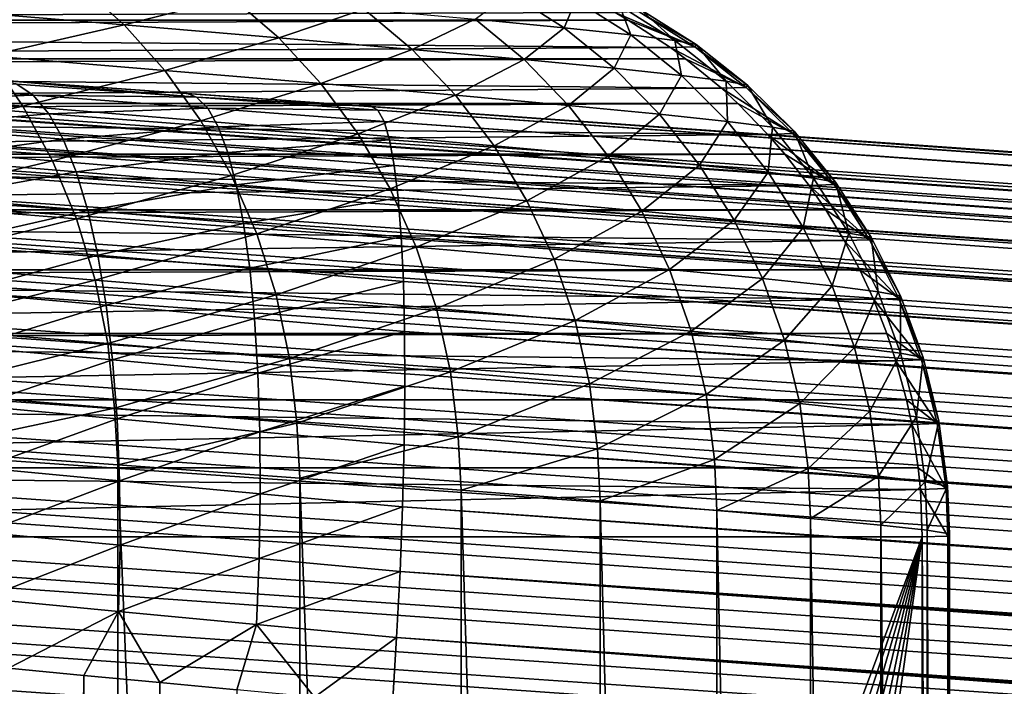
# Model space of a CAD drawing. Header units: metres. Extents: x -46 to 104, y -30 to 30.
# Tile 454 of 656: x 26.223 to 27.044, y 8.28 to 8.836. Entities that reach past the tile are written whole.
import ezdxf

# ---------------------------------------------------------------- set-up
doc = ezdxf.new("R2010")
doc.units = ezdxf.units.M
doc.layers.add('solid_26_000_502_XXX', color=7, linetype='CONTINUOUS')

msp = doc.modelspace()

# ---------------------------------------------------------------- linework, layer by layer
at = {"layer": 'solid_26_000_502_XXX'}
for points in [[(20.621962, 9.145024, 314.983459), (53.972324, 6.803407, 318.43457), (20.627794, 9.147927, 314.929901)], [(26.209709, 8.785028, 311.470215), (20.627794, 9.147927, 314.929901), (53.972324, 6.803407, 318.43457)], [(53.966255, 6.800271, 318.490204), (20.621962, 9.145024, 314.983459), (20.615704, 9.136184, 315.037079)], [(53.966255, 6.800271, 318.490204), (53.972324, 6.803407, 318.43457), (20.621962, 9.145024, 314.983459)], [(53.959827, 6.790901, 318.545135), (20.615704, 9.136184, 315.037079), (20.609173, 9.121511, 315.089386)], [(53.959827, 6.790901, 318.545135), (53.966255, 6.800271, 318.490204), (20.615704, 9.136184, 315.037079)], [(53.953117, 6.775416, 318.598602), (20.608585, 9.119937, 315.093933), (20.602451, 9.101183, 315.13974)], [(53.959827, 6.790901, 318.545135), (20.609173, 9.121511, 315.089386), (20.608585, 9.119937, 315.093933)], [(53.953117, 6.775416, 318.598602), (53.959827, 6.790901, 318.545135), (20.608585, 9.119937, 315.093933)], [(53.946213, 6.754011, 318.649963), (20.601683, 9.098532, 315.145294), (20.595619, 9.075441, 315.187531)], [(53.953117, 6.775416, 318.598602), (20.602451, 9.101183, 315.13974), (20.601683, 9.098532, 315.145294)], [(53.946213, 6.754011, 318.649963), (53.953117, 6.775416, 318.598602), (20.601683, 9.098532, 315.145294)], [(53.946213, 6.754011, 318.649963), (20.595619, 9.075441, 315.187531), (20.594671, 9.071476, 315.193909)], [(53.939201, 6.726954, 318.698578), (20.594671, 9.071476, 315.193909), (20.588755, 9.044594, 315.232208)], [(53.939201, 6.726954, 318.698578), (53.946213, 6.754011, 318.649963), (20.594671, 9.071476, 315.193909)], [(53.939201, 6.726954, 318.698578), (20.588755, 9.044594, 315.232208), (20.587639, 9.039108, 315.239166)], [(53.932171, 6.694587, 318.743805), (20.587639, 9.039108, 315.239166), (20.581944, 9.009012, 315.273224)], [(53.932171, 6.694587, 318.743805), (53.939201, 6.726954, 318.698578), (20.587639, 9.039108, 315.239166)], [(53.932171, 6.694587, 318.743805), (20.581944, 9.009012, 315.273224), (20.580677, 9.001837, 315.280457)], [(53.925209, 6.657315, 318.785126), (20.580677, 9.001837, 315.280457), (20.575266, 8.96912, 315.310059)], [(53.925209, 6.657315, 318.785126), (53.932171, 6.694587, 318.743805), (20.580677, 9.001837, 315.280457)], [(53.925209, 6.657315, 318.785126), (20.575266, 8.96912, 315.310059), (20.573872, 8.960131, 315.317322)], [(53.918404, 6.615608, 318.82196), (20.573872, 8.960131, 315.317322), (20.568802, 8.925397, 315.342316)], [(53.918404, 6.615608, 318.82196), (53.925209, 6.657315, 318.785126), (20.573872, 8.960131, 315.317322)], [(53.918404, 6.615608, 318.82196), (20.568802, 8.925397, 315.342316), (20.567308, 8.914513, 315.349243)], [(53.911839, 6.569991, 318.853912), (20.567308, 8.914513, 315.349243), (20.56263, 8.878366, 315.369598)], [(53.911839, 6.569991, 318.853912), (53.918404, 6.615608, 318.82196), (20.567308, 8.914513, 315.349243)], [(53.911839, 6.569991, 318.853912), (20.56263, 8.878366, 315.369598), (20.561068, 8.865559, 315.375854)], [(53.905602, 6.521037, 318.880524), (20.561068, 8.865559, 315.375854), (20.55682, 8.828589, 315.391541)], [(53.905602, 6.521037, 318.880524), (53.911839, 6.569991, 318.853912), (20.561068, 8.865559, 315.375854)], [(26.272413, 8.864974, 289.970367), (26.309822, 8.831534, 289.948547), (26.164125, 8.84348, 289.700378)], [(26.272413, 8.864974, 289.970367), (26.399858, 8.854249, 290.225067), (26.309822, 8.831534, 289.948547)], [(26.719185, 8.8417, 292.443451), (24.916416, 8.855099, 309.347626), (24.953203, 8.835382, 309.351471)], [(26.399858, 8.854249, 290.225067), (26.438618, 8.820696, 290.205933), (26.309822, 8.831534, 289.948547)], [(26.399858, 8.854249, 290.225067), (26.510008, 8.844669, 290.487762), (26.438618, 8.820696, 290.205933)], [(26.631485, 8.858027, 291.043549), (26.676554, 8.829106, 291.032318), (26.602392, 8.836274, 290.757263)], [(26.631485, 8.858027, 291.043549), (26.686457, 8.852184, 291.319855), (26.676554, 8.829106, 291.032318)], [(26.686457, 8.852184, 291.319855), (26.732157, 8.823196, 291.311768), (26.676554, 8.829106, 291.032318)], [(26.686457, 8.852184, 291.319855), (26.722855, 8.84761, 291.599243), (26.732157, 8.823196, 291.311768)], [(26.510008, 8.844669, 290.487762), (26.549934, 8.811014, 290.471436), (26.438618, 8.820696, 290.205933)], [(26.510008, 8.844669, 290.487762), (26.602392, 8.836274, 290.757263), (26.549934, 8.811014, 290.471436)], [(26.722855, 8.84761, 291.599243), (26.768972, 8.818571, 291.594391), (26.732157, 8.823196, 291.311768)], [(26.722855, 8.84761, 291.599243), (26.740461, 8.84433, 291.880554), (26.768972, 8.818571, 291.594391)], [(26.740461, 8.84433, 291.880554), (26.739216, 8.842357, 292.162445), (26.786781, 8.815252, 291.878937)], [(26.740461, 8.84433, 291.880554), (26.786781, 8.815252, 291.878937), (26.768972, 8.818571, 291.594391)], [(26.730179, 8.835386, 292.444611), (26.719185, 8.8417, 292.443451), (24.953203, 8.835382, 309.351471)], [(26.164125, 8.84348, 289.700378), (26.309822, 8.831534, 289.948547), (26.196602, 8.80563, 289.677887)], [(26.602392, 8.836274, 290.757263), (26.643299, 8.80253, 290.743774), (26.549934, 8.811014, 290.471436)], [(26.602392, 8.836274, 290.757263), (26.676554, 8.829106, 291.032318), (26.643299, 8.80253, 290.743774)], [(26.739216, 8.842357, 292.162445), (26.719185, 8.8417, 292.443451), (26.785521, 8.813256, 292.164062)], [(26.785521, 8.813256, 292.164062), (26.719185, 8.8417, 292.443451), (26.730179, 8.835386, 292.444611)], [(26.739216, 8.842357, 292.162445), (26.785521, 8.813256, 292.164062), (26.786781, 8.815252, 291.878937)], [(53.905602, 6.521037, 318.880524), (20.55682, 8.828589, 315.391541), (20.555231, 8.813882, 315.39682)], [(26.730179, 8.835386, 292.444611), (24.953203, 8.835382, 309.351471), (24.965296, 8.827994, 309.352753)], [(26.765261, 8.812593, 292.448303), (26.730179, 8.835386, 292.444611), (24.965296, 8.827994, 309.352753)], [(26.765261, 8.812593, 292.448303), (24.965296, 8.827994, 309.352753), (25.000904, 8.803308, 309.356506)], [(26.309822, 8.831534, 289.948547), (26.343704, 8.793569, 289.928436), (26.196602, 8.80563, 289.677887)], [(26.309822, 8.831534, 289.948547), (26.438618, 8.820696, 290.205933), (26.343704, 8.793569, 289.928436)], [(26.676554, 8.829106, 291.032318), (26.718248, 8.795286, 291.021759), (26.643299, 8.80253, 290.743774)], [(26.676554, 8.829106, 291.032318), (26.732157, 8.823196, 291.311768), (26.718248, 8.795286, 291.021759)], [(26.785521, 8.813256, 292.164062), (26.730179, 8.835386, 292.444611), (26.765261, 8.812593, 292.448303)], [(26.438618, 8.820696, 290.205933), (26.473742, 8.782625, 290.188324), (26.343704, 8.793569, 289.928436)], [(26.438618, 8.820696, 290.205933), (26.549934, 8.811014, 290.471436), (26.473742, 8.782625, 290.188324)], [(26.732157, 8.823196, 291.311768), (26.774443, 8.789313, 291.304199), (26.718248, 8.795286, 291.021759)], [(26.732157, 8.823196, 291.311768), (26.768972, 8.818571, 291.594391), (26.774443, 8.789313, 291.304199)], [(53.899765, 6.46936, 318.901489), (20.555231, 8.813882, 315.39682), (20.551447, 8.776664, 315.407928)], [(53.899765, 6.46936, 318.901489), (53.905602, 6.521037, 318.880524), (20.555231, 8.813882, 315.39682)], [(26.77788, 8.803314, 292.449615), (26.765261, 8.812593, 292.448303), (25.000904, 8.803308, 309.356506)], [(26.549934, 8.811014, 290.471436), (26.586132, 8.77285, 290.45636), (26.473742, 8.782625, 290.188324)], [(26.549934, 8.811014, 290.471436), (26.643299, 8.80253, 290.743774), (26.586132, 8.77285, 290.45636)], [(26.785521, 8.813256, 292.164062), (26.765261, 8.812593, 292.448303), (26.828373, 8.779267, 292.165497)], [(26.828373, 8.779267, 292.165497), (26.765261, 8.812593, 292.448303), (26.77788, 8.803314, 292.449615)], [(26.768972, 8.818571, 291.594391), (26.811647, 8.784638, 291.589813), (26.774443, 8.789313, 291.304199)], [(26.768972, 8.818571, 291.594391), (26.786781, 8.815252, 291.878937), (26.811647, 8.784638, 291.589813)], [(26.786781, 8.815252, 291.878937), (26.785521, 8.813256, 292.164062), (26.829647, 8.781285, 291.87735)], [(26.785521, 8.813256, 292.164062), (26.828373, 8.779267, 292.165497), (26.829647, 8.781285, 291.87735)], [(26.786781, 8.815252, 291.878937), (26.829647, 8.781285, 291.87735), (26.811647, 8.784638, 291.589813)], [(26.77788, 8.803314, 292.449615), (25.000904, 8.803308, 309.356506), (25.010847, 8.795552, 309.357544)], [(26.807899, 8.778598, 292.452789), (26.77788, 8.803314, 292.449615), (25.010847, 8.795552, 309.357544)], [(26.196602, 8.80563, 289.677887), (26.225288, 8.763697, 289.657562), (26.060423, 8.776933, 289.415375)], [(26.196602, 8.80563, 289.677887), (26.343704, 8.793569, 289.928436), (26.225288, 8.763697, 289.657562)], [(26.828373, 8.779267, 292.165497), (26.77788, 8.803314, 292.449615), (26.807899, 8.778598, 292.452789)], [(26.807899, 8.778598, 292.452789), (25.010847, 8.795552, 309.357544), (25.044613, 8.765924, 309.361084)], [(26.643299, 8.80253, 290.743774), (26.680397, 8.764285, 290.731354), (26.586132, 8.77285, 290.45636)], [(26.643299, 8.80253, 290.743774), (26.718248, 8.795286, 291.021759), (26.680397, 8.764285, 290.731354)], [(26.718248, 8.795286, 291.021759), (26.756071, 8.75697, 291.012024), (26.680397, 8.764285, 290.731354)], [(26.718248, 8.795286, 291.021759), (26.774443, 8.789313, 291.304199), (26.756071, 8.75697, 291.012024)], [(26.343704, 8.793569, 289.928436), (26.373653, 8.751532, 289.910278), (26.225288, 8.763697, 289.657562)], [(26.343704, 8.793569, 289.928436), (26.473742, 8.782625, 290.188324), (26.373653, 8.751532, 289.910278)], [(26.774443, 8.789313, 291.304199), (26.812805, 8.750941, 291.29718), (26.756071, 8.75697, 291.012024)], [(26.774443, 8.789313, 291.304199), (26.811647, 8.784638, 291.589813), (26.812805, 8.750941, 291.29718)], [(26.821589, 8.765931, 292.454224), (26.807899, 8.778598, 292.452789), (25.044613, 8.765924, 309.361084)], [(26.09111, 8.783645, 311.326233), (26.233912, 8.772848, 311.367798), (26.108118, 8.768208, 311.275024)], [(26.220215, 8.782153, 311.421448), (26.233912, 8.772848, 311.367798), (26.09111, 8.783645, 311.326233)], [(26.362223, 8.774171, 311.504517), (26.209709, 8.785028, 311.470215), (53.972324, 6.803407, 318.43457)], [(26.36993, 8.77122, 311.452484), (26.209709, 8.785028, 311.470215), (26.362223, 8.774171, 311.504517)], [(26.220215, 8.782153, 311.421448), (26.209709, 8.785028, 311.470215), (26.36993, 8.77122, 311.452484)], [(26.220215, 8.782153, 311.421448), (26.36993, 8.77122, 311.452484), (26.233912, 8.772848, 311.367798)], [(26.473742, 8.782625, 290.188324), (26.504808, 8.740495, 290.172394), (26.373653, 8.751532, 289.910278)], [(26.473742, 8.782625, 290.188324), (26.586132, 8.77285, 290.45636), (26.504808, 8.740495, 290.172394)], [(26.828373, 8.779267, 292.165497), (26.807899, 8.778598, 292.452789), (26.867258, 8.740798, 292.166809)], [(26.867258, 8.740798, 292.166809), (26.807899, 8.778598, 292.452789), (26.821589, 8.765931, 292.454224)], [(26.811647, 8.784638, 291.589813), (26.85037, 8.746221, 291.585541), (26.812805, 8.750941, 291.29718)], [(26.811647, 8.784638, 291.589813), (26.829647, 8.781285, 291.87735), (26.85037, 8.746221, 291.585541)], [(26.829647, 8.781285, 291.87735), (26.828373, 8.779267, 292.165497), (26.868544, 8.742835, 291.875885)], [(26.828373, 8.779267, 292.165497), (26.867258, 8.740798, 292.166809), (26.868544, 8.742835, 291.875885)], [(26.829647, 8.781285, 291.87735), (26.868544, 8.742835, 291.875885), (26.85037, 8.746221, 291.585541)], [(53.899765, 6.46936, 318.901489), (20.551447, 8.776664, 315.407928), (20.549871, 8.760135, 315.411865)], [(26.060423, 8.776933, 289.415375), (26.225288, 8.763697, 289.657562), (26.083742, 8.731518, 289.395691)], [(26.233912, 8.772848, 311.367798), (26.246836, 8.757413, 311.315399), (26.108118, 8.768208, 311.275024)], [(26.233912, 8.772848, 311.367798), (26.379374, 8.761916, 311.397949), (26.246836, 8.757413, 311.315399)], [(26.36993, 8.77122, 311.452484), (26.379374, 8.761916, 311.397949), (26.233912, 8.772848, 311.367798)], [(26.515778, 8.76333, 311.526733), (26.362223, 8.774171, 311.504517), (53.972324, 6.803407, 318.43457)], [(26.36993, 8.77122, 311.452484), (26.362223, 8.774171, 311.504517), (26.515778, 8.76333, 311.526733)], [(26.36993, 8.77122, 311.452484), (26.515778, 8.76333, 311.526733), (26.521347, 8.760268, 311.47171)], [(26.36993, 8.77122, 311.452484), (26.521347, 8.760268, 311.47171), (26.379374, 8.761916, 311.397949)], [(26.586132, 8.77285, 290.45636), (26.618166, 8.730636, 290.442749), (26.504808, 8.740495, 290.172394)], [(26.586132, 8.77285, 290.45636), (26.680397, 8.764285, 290.731354), (26.618166, 8.730636, 290.442749)], [(26.821589, 8.765931, 292.454224), (25.044613, 8.765924, 309.361084), (25.052494, 8.758182, 309.361908)], [(26.846588, 8.740121, 292.456848), (26.821589, 8.765931, 292.454224), (25.052494, 8.758182, 309.361908)], [(26.225288, 8.763697, 289.657562), (26.249838, 8.718184, 289.639709), (26.083742, 8.731518, 289.395691)], [(26.108118, 8.768208, 311.275024), (26.246836, 8.757413, 311.315399), (26.124054, 8.746836, 311.225616)], [(26.225288, 8.763697, 289.657562), (26.373653, 8.751532, 289.910278), (26.249838, 8.718184, 289.639709)], [(26.379374, 8.761916, 311.397949), (26.388142, 8.746482, 311.344696), (26.246836, 8.757413, 311.315399)], [(26.379374, 8.761916, 311.397949), (26.521347, 8.760268, 311.47171), (26.526485, 8.750959, 311.416595)], [(26.379374, 8.761916, 311.397949), (26.526485, 8.750959, 311.416595), (26.388142, 8.746482, 311.344696)], [(26.515778, 8.76333, 311.526733), (53.972324, 6.803407, 318.43457), (54.390438, 6.803407, 314.456482)], [(54.396072, 6.800271, 314.400787), (26.515778, 8.76333, 311.526733), (54.390438, 6.803407, 314.456482)], [(26.521347, 8.760268, 311.47171), (26.515778, 8.76333, 311.526733), (54.396072, 6.800271, 314.400787)], [(26.680397, 8.764285, 290.731354), (26.713242, 8.721996, 290.720093), (26.618166, 8.730636, 290.442749)], [(26.680397, 8.764285, 290.731354), (26.756071, 8.75697, 291.012024), (26.713242, 8.721996, 290.720093)], [(26.867258, 8.740798, 292.166809), (26.821589, 8.765931, 292.454224), (26.846588, 8.740121, 292.456848)], [(53.894402, 6.415613, 318.916534), (20.549871, 8.760135, 315.411865), (20.546572, 8.723212, 315.418549)], [(53.894402, 6.415613, 318.916534), (53.899765, 6.46936, 318.901489), (20.549871, 8.760135, 315.411865)], [(26.846588, 8.740121, 292.456848), (25.052494, 8.758182, 309.361908), (25.083746, 8.723725, 309.365204)], [(26.246836, 8.757413, 311.315399), (26.258829, 8.736043, 311.264923), (26.124054, 8.746836, 311.225616)], [(26.246836, 8.757413, 311.315399), (26.388142, 8.746482, 311.344696), (26.258829, 8.736043, 311.264923)], [(26.521347, 8.760268, 311.47171), (54.396072, 6.800271, 314.400787), (54.401199, 6.790901, 314.345734)], [(26.526485, 8.750959, 311.416595), (26.521347, 8.760268, 311.47171), (54.401199, 6.790901, 314.345734)], [(26.756071, 8.75697, 291.012024), (26.789566, 8.71462, 291.003174), (26.713242, 8.721996, 290.720093)], [(26.756071, 8.75697, 291.012024), (26.812805, 8.750941, 291.29718), (26.789566, 8.71462, 291.003174)], [(26.124054, 8.746836, 311.225616), (26.258829, 8.736043, 311.264923), (26.138716, 8.719796, 311.17868)], [(26.373653, 8.751532, 289.910278), (26.399311, 8.705928, 289.894287), (26.249838, 8.718184, 289.639709)], [(26.388142, 8.746482, 311.344696), (26.396128, 8.725113, 311.293427), (26.258829, 8.736043, 311.264923)], [(26.373653, 8.751532, 289.910278), (26.504808, 8.740495, 290.172394), (26.399311, 8.705928, 289.894287)], [(26.388142, 8.746482, 311.344696), (26.526485, 8.750959, 311.416595), (26.531052, 8.735521, 311.362823)], [(26.388142, 8.746482, 311.344696), (26.531052, 8.735521, 311.362823), (26.396128, 8.725113, 311.293427)], [(26.526485, 8.750959, 311.416595), (54.401199, 6.790901, 314.345734), (54.405754, 6.775417, 314.292053)], [(26.531052, 8.735521, 311.362823), (26.526485, 8.750959, 311.416595), (54.405754, 6.775417, 314.292053)], [(26.812805, 8.750941, 291.29718), (26.84679, 8.708538, 291.290771), (26.789566, 8.71462, 291.003174)], [(26.812805, 8.750941, 291.29718), (26.85037, 8.746221, 291.585541), (26.84679, 8.708538, 291.290771)], [(26.85037, 8.746221, 291.585541), (26.884678, 8.703776, 291.581635), (26.84679, 8.708538, 291.290771)], [(26.85037, 8.746221, 291.585541), (26.868544, 8.742835, 291.875885), (26.884678, 8.703776, 291.581635)], [(26.860722, 8.723734, 292.458344), (26.846588, 8.740121, 292.456848), (25.083746, 8.723725, 309.365204)], [(26.504808, 8.740495, 290.172394), (26.531446, 8.694808, 290.158356), (26.399311, 8.705928, 289.894287)], [(26.504808, 8.740495, 290.172394), (26.618166, 8.730636, 290.442749), (26.531446, 8.694808, 290.158356)], [(26.867258, 8.740798, 292.166809), (26.846588, 8.740121, 292.456848), (26.901711, 8.698307, 292.167908)], [(26.901711, 8.698307, 292.167908), (26.846588, 8.740121, 292.456848), (26.860722, 8.723734, 292.458344)], [(26.868544, 8.742835, 291.875885), (26.867258, 8.740798, 292.166809), (26.903008, 8.700361, 291.874481)], [(26.867258, 8.740798, 292.166809), (26.901711, 8.698307, 292.167908), (26.903008, 8.700361, 291.874481)], [(26.868544, 8.742835, 291.875885), (26.903008, 8.700361, 291.874481), (26.884678, 8.703776, 291.581635)], [(26.083742, 8.731518, 289.395691), (26.249838, 8.718184, 289.639709), (26.102819, 8.683053, 289.378937)], [(26.258829, 8.736043, 311.264923), (26.269739, 8.709005, 311.216949), (26.138716, 8.719796, 311.17868)], [(26.258829, 8.736043, 311.264923), (26.396128, 8.725113, 311.293427), (26.269739, 8.709005, 311.216949)], [(26.396128, 8.725113, 311.293427), (26.531052, 8.735521, 311.362823), (26.534986, 8.714149, 311.311066)], [(26.534986, 8.714149, 311.311066), (26.531052, 8.735521, 311.362823), (54.405754, 6.775417, 314.292053)], [(26.618166, 8.730636, 290.442749), (26.645653, 8.684875, 290.430725), (26.531446, 8.694808, 290.158356)], [(26.618166, 8.730636, 290.442749), (26.713242, 8.721996, 290.720093), (26.645653, 8.684875, 290.430725)], [(53.894402, 6.415613, 318.916534), (20.546572, 8.723212, 315.418549), (20.545053, 8.704991, 315.420807)], [(26.860722, 8.723734, 292.458344), (25.083746, 8.723725, 309.365204), (25.089714, 8.716353, 309.365845)], [(26.880863, 8.697624, 292.460449), (26.860722, 8.723734, 292.458344), (25.089714, 8.716353, 309.365845)], [(26.396128, 8.725113, 311.293427), (26.403227, 8.698077, 311.244751), (26.269739, 8.709005, 311.216949)], [(26.396128, 8.725113, 311.293427), (26.534986, 8.714149, 311.311066), (26.403227, 8.698077, 311.244751)], [(26.713242, 8.721996, 290.720093), (26.741438, 8.676171, 290.710144), (26.645653, 8.684875, 290.430725)], [(26.713242, 8.721996, 290.720093), (26.789566, 8.71462, 291.003174), (26.741438, 8.676171, 290.710144)], [(26.901711, 8.698307, 292.167908), (26.860722, 8.723734, 292.458344), (26.880863, 8.697624, 292.460449)], [(26.880863, 8.697624, 292.460449), (25.089714, 8.716353, 309.365845), (25.117783, 8.677275, 309.368774)], [(26.249838, 8.718184, 289.639709), (26.269958, 8.669634, 289.624481), (26.102819, 8.683053, 289.378937)], [(26.138716, 8.719796, 311.17868), (26.269739, 8.709005, 311.216949), (26.15192, 8.687431, 311.134766)], [(26.249838, 8.718184, 289.639709), (26.399311, 8.705928, 289.894287), (26.269958, 8.669634, 289.624481)], [(26.403227, 8.698077, 311.244751), (26.534986, 8.714149, 311.311066), (26.538244, 8.687111, 311.261993)], [(26.534986, 8.714149, 311.311066), (54.405754, 6.775417, 314.292053), (54.409679, 6.754012, 314.240356)], [(26.538244, 8.687111, 311.261993), (26.534986, 8.714149, 311.311066), (54.409679, 6.754012, 314.240356)], [(26.789566, 8.71462, 291.003174), (26.818333, 8.668739, 290.995361), (26.741438, 8.676171, 290.710144)], [(26.789566, 8.71462, 291.003174), (26.84679, 8.708538, 291.290771), (26.818333, 8.668739, 290.995361)], [(53.889587, 6.36047, 318.925476), (20.545053, 8.704991, 315.420807), (20.542255, 8.668873, 315.423279)], [(53.889587, 6.36047, 318.925476), (53.894402, 6.415613, 318.916534), (20.545053, 8.704991, 315.420807)], [(26.269739, 8.709005, 311.216949), (26.279428, 8.676642, 311.172119), (26.15192, 8.687431, 311.134766)], [(26.269739, 8.709005, 311.216949), (26.403227, 8.698077, 311.244751), (26.279428, 8.676642, 311.172119)], [(26.399311, 8.705928, 289.894287), (26.42037, 8.657302, 289.880676), (26.269958, 8.669634, 289.624481)], [(26.399311, 8.705928, 289.894287), (26.531446, 8.694808, 290.158356), (26.42037, 8.657302, 289.880676)], [(26.84679, 8.708538, 291.290771), (26.875986, 8.662612, 291.285126), (26.818333, 8.668739, 290.995361)], [(26.84679, 8.708538, 291.290771), (26.884678, 8.703776, 291.581635), (26.875986, 8.662612, 291.285126)], [(26.894762, 8.677283, 292.461914), (26.880863, 8.697624, 292.460449), (25.117783, 8.677275, 309.368774)], [(26.403227, 8.698077, 311.244751), (26.409351, 8.665717, 311.19931), (26.279428, 8.676642, 311.172119)], [(26.403227, 8.698077, 311.244751), (26.538244, 8.687111, 311.261993), (26.409351, 8.665717, 311.19931)], [(26.884678, 8.703776, 291.581635), (26.914158, 8.657815, 291.578156), (26.875986, 8.662612, 291.285126)], [(26.901711, 8.698307, 292.167908), (26.880863, 8.697624, 292.460449), (26.931318, 8.652305, 292.168823)], [(26.931318, 8.652305, 292.168823), (26.880863, 8.697624, 292.460449), (26.894762, 8.677283, 292.461914)], [(26.884678, 8.703776, 291.581635), (26.903008, 8.700361, 291.874481), (26.914158, 8.657815, 291.578156)], [(26.903008, 8.700361, 291.874481), (26.901711, 8.698307, 292.167908), (26.932625, 8.654374, 291.873169)], [(26.901711, 8.698307, 292.167908), (26.931318, 8.652305, 292.168823), (26.932625, 8.654374, 291.873169)], [(26.903008, 8.700361, 291.874481), (26.932625, 8.654374, 291.873169), (26.914158, 8.657815, 291.578156)], [(26.531446, 8.694808, 290.158356), (26.553339, 8.646112, 290.146393), (26.42037, 8.657302, 289.880676)], [(26.531446, 8.694808, 290.158356), (26.645653, 8.684875, 290.430725), (26.553339, 8.646112, 290.146393)], [(26.102819, 8.683053, 289.378937), (26.269958, 8.669634, 289.624481), (26.117424, 8.632117, 289.365295)], [(26.15192, 8.687431, 311.134766), (26.279428, 8.676642, 311.172119), (26.1635, 8.650148, 311.094452)], [(26.409351, 8.665717, 311.19931), (26.538244, 8.687111, 311.261993), (26.540781, 8.654749, 311.216187)], [(26.538244, 8.687111, 311.261993), (54.409679, 6.754012, 314.240356), (54.41293, 6.726955, 314.191345)], [(26.540781, 8.654749, 311.216187), (26.538244, 8.687111, 311.261993), (54.41293, 6.726955, 314.191345)], [(26.645653, 8.684875, 290.430725), (26.668261, 8.636117, 290.420502), (26.553339, 8.646112, 290.146393)], [(26.645653, 8.684875, 290.430725), (26.741438, 8.676171, 290.710144), (26.668261, 8.636117, 290.420502)], [(26.894762, 8.677283, 292.461914), (25.117783, 8.677275, 309.368774), (25.122036, 8.670595, 309.369232)], [(26.910315, 8.651616, 292.463531), (26.894762, 8.677283, 292.461914), (25.122036, 8.670595, 309.369232)], [(26.279428, 8.676642, 311.172119), (26.287773, 8.639362, 311.131012), (26.1635, 8.650148, 311.094452)], [(26.279428, 8.676642, 311.172119), (26.409351, 8.665717, 311.19931), (26.287773, 8.639362, 311.131012)], [(26.741438, 8.676171, 290.710144), (26.76465, 8.627358, 290.70166), (26.668261, 8.636117, 290.420502)], [(26.741438, 8.676171, 290.710144), (26.818333, 8.668739, 290.995361), (26.76465, 8.627358, 290.70166)], [(26.931318, 8.652305, 292.168823), (26.894762, 8.677283, 292.461914), (26.910315, 8.651616, 292.463531)], [(53.889587, 6.36047, 318.925476), (20.542255, 8.668873, 315.423279), (20.541, 8.649134, 315.423553)], [(26.910315, 8.651616, 292.463531), (25.122036, 8.670595, 309.369232), (25.146273, 8.627192, 309.371765)], [(26.269958, 8.669634, 289.624481), (26.285408, 8.618631, 289.612091), (26.117424, 8.632117, 289.365295)], [(26.269958, 8.669634, 289.624481), (26.42037, 8.657302, 289.880676), (26.285408, 8.618631, 289.612091)], [(26.409351, 8.665717, 311.19931), (26.414423, 8.62844, 311.157654), (26.287773, 8.639362, 311.131012)], [(26.409351, 8.665717, 311.19931), (26.540781, 8.654749, 311.216187), (26.414423, 8.62844, 311.157654)], [(26.818333, 8.668739, 290.995361), (26.84203, 8.619879, 290.988678), (26.76465, 8.627358, 290.70166)], [(26.818333, 8.668739, 290.995361), (26.875986, 8.662612, 291.285126), (26.84203, 8.619879, 290.988678)], [(26.42037, 8.657302, 289.880676), (26.436581, 8.606236, 289.869568), (26.285408, 8.618631, 289.612091)], [(26.42037, 8.657302, 289.880676), (26.553339, 8.646112, 290.146393), (26.436581, 8.606236, 289.869568)], [(26.875986, 8.662612, 291.285126), (26.900045, 8.613713, 291.280243), (26.84203, 8.619879, 290.988678)], [(26.875986, 8.662612, 291.285126), (26.914158, 8.657815, 291.578156), (26.900045, 8.613713, 291.280243)], [(26.914158, 8.657815, 291.578156), (26.938457, 8.608887, 291.575134), (26.900045, 8.613713, 291.280243)], [(26.914158, 8.657815, 291.578156), (26.932625, 8.654374, 291.873169), (26.938457, 8.608887, 291.575134)], [(37.213074, -7.476887, 317.175842), (20.541, 8.649134, 315.423553), (20.540823, 0, 315.423523)], [(37.213074, -7.476887, 317.175842), (37.213074, 7.476887, 317.175842), (20.541, 8.649134, 315.423553)], [(53.889587, 6.36047, 318.925476), (20.541, 8.649134, 315.423553), (37.213074, 7.476887, 317.175842)], [(26.923252, 8.6272, 292.464905), (26.910315, 8.651616, 292.463531), (25.146273, 8.627192, 309.371765)], [(26.1635, 8.650148, 311.094452), (26.287773, 8.639362, 311.131012), (26.173309, 8.608417, 311.058197)], [(26.414423, 8.62844, 311.157654), (26.540781, 8.654749, 311.216187), (26.542566, 8.61747, 311.174286)], [(26.540781, 8.654749, 311.216187), (54.41293, 6.726955, 314.191345), (54.415459, 6.694588, 314.14563)], [(26.542566, 8.61747, 311.174286), (26.540781, 8.654749, 311.216187), (54.415459, 6.694588, 314.14563)], [(26.931318, 8.652305, 292.168823), (26.910315, 8.651616, 292.463531), (26.955725, 8.603341, 292.169495)], [(26.955725, 8.603341, 292.169495), (26.910315, 8.651616, 292.463531), (26.923252, 8.6272, 292.464905)], [(26.932625, 8.654374, 291.873169), (26.931318, 8.652305, 292.168823), (26.957041, 8.605424, 291.872009)], [(26.931318, 8.652305, 292.168823), (26.955725, 8.603341, 292.169495), (26.957041, 8.605424, 291.872009)], [(26.932625, 8.654374, 291.873169), (26.957041, 8.605424, 291.872009), (26.938457, 8.608887, 291.575134)], [(26.287773, 8.639362, 311.131012), (26.29467, 8.597634, 311.094116), (26.173309, 8.608417, 311.058197)], [(26.287773, 8.639362, 311.131012), (26.414423, 8.62844, 311.157654), (26.29467, 8.597634, 311.094116)], [(26.553339, 8.646112, 290.146393), (26.570219, 8.59499, 290.136658), (26.436581, 8.606236, 289.869568)], [(26.553339, 8.646112, 290.146393), (26.668261, 8.636117, 290.420502), (26.570219, 8.59499, 290.136658)], [(26.117424, 8.632117, 289.365295), (26.285408, 8.618631, 289.612091), (26.127384, 8.579322, 289.35495)], [(26.668261, 8.636117, 290.420502), (26.685722, 8.584944, 290.412109), (26.570219, 8.59499, 290.136658)], [(26.668261, 8.636117, 290.420502), (26.76465, 8.627358, 290.70166), (26.685722, 8.584944, 290.412109)], [(26.923252, 8.6272, 292.464905), (25.146273, 8.627192, 309.371765), (25.149054, 8.621484, 309.37207)], [(26.934591, 8.602648, 292.466095), (26.923252, 8.6272, 292.464905), (25.149054, 8.621484, 309.37207)], [(26.414423, 8.62844, 311.157654), (26.418381, 8.586715, 311.1203), (26.29467, 8.597634, 311.094116)], [(26.414423, 8.62844, 311.157654), (26.542566, 8.61747, 311.174286), (26.418381, 8.586715, 311.1203)], [(26.76465, 8.627358, 290.70166), (26.7826, 8.576141, 290.694702), (26.685722, 8.584944, 290.412109)], [(26.76465, 8.627358, 290.70166), (26.84203, 8.619879, 290.988678), (26.7826, 8.576141, 290.694702)], [(26.955725, 8.603341, 292.169495), (26.923252, 8.6272, 292.464905), (26.934591, 8.602648, 292.466095)], [(26.934591, 8.602648, 292.466095), (25.149054, 8.621484, 309.37207), (25.168833, 8.574142, 309.374146)], [(26.285408, 8.618631, 289.612091), (26.296001, 8.565784, 289.602661), (26.127384, 8.579322, 289.35495)], [(26.285408, 8.618631, 289.612091), (26.436581, 8.606236, 289.869568), (26.296001, 8.565784, 289.602661)], [(26.418381, 8.586715, 311.1203), (26.542566, 8.61747, 311.174286), (26.543577, 8.575744, 311.136749)], [(26.542566, 8.61747, 311.174286), (54.415459, 6.694588, 314.14563), (54.417236, 6.657317, 314.10379)], [(26.543577, 8.575744, 311.136749), (26.542566, 8.61747, 311.174286), (54.417236, 6.657317, 314.10379)], [(26.84203, 8.619879, 290.988678), (26.860371, 8.568624, 290.983185), (26.7826, 8.576141, 290.694702)], [(26.84203, 8.619879, 290.988678), (26.900045, 8.613713, 291.280243), (26.860371, 8.568624, 290.983185)], [(26.173309, 8.608417, 311.058197), (26.29467, 8.597634, 311.094116), (26.181225, 8.562762, 311.02652)], [(26.436581, 8.606236, 289.869568), (26.447744, 8.553343, 289.861115), (26.296001, 8.565784, 289.602661)], [(26.436581, 8.606236, 289.869568), (26.570219, 8.59499, 290.136658), (26.447744, 8.553343, 289.861115)], [(26.900045, 8.613713, 291.280243), (26.918678, 8.562428, 291.276215), (26.860371, 8.568624, 290.983185)], [(26.900045, 8.613713, 291.280243), (26.938457, 8.608887, 291.575134), (26.918678, 8.562428, 291.276215)], [(26.938457, 8.608887, 291.575134), (26.957285, 8.557576, 291.572601), (26.918678, 8.562428, 291.276215)], [(26.938457, 8.608887, 291.575134), (26.957041, 8.605424, 291.872009), (26.957285, 8.557576, 291.572601)], [(26.945814, 8.574149, 292.467285), (26.934591, 8.602648, 292.466095), (25.168833, 8.574142, 309.374146)], [(26.29467, 8.597634, 311.094116), (26.300032, 8.551984, 311.06189), (26.181225, 8.562762, 311.02652)], [(26.29467, 8.597634, 311.094116), (26.418381, 8.586715, 311.1203), (26.300032, 8.551984, 311.06189)], [(26.955725, 8.603341, 292.169495), (26.934591, 8.602648, 292.466095), (26.974642, 8.552003, 292.169983)], [(26.974642, 8.552003, 292.169983), (26.934591, 8.602648, 292.466095), (26.945814, 8.574149, 292.467285)], [(26.957041, 8.605424, 291.872009), (26.955725, 8.603341, 292.169495), (26.975962, 8.554096, 291.870972)], [(26.955725, 8.603341, 292.169495), (26.974642, 8.552003, 292.169983), (26.975962, 8.554096, 291.870972)], [(26.957041, 8.605424, 291.872009), (26.975962, 8.554096, 291.870972), (26.957285, 8.557576, 291.572601)], [(26.570219, 8.59499, 290.136658), (26.581888, 8.542054, 290.129211), (26.447744, 8.553343, 289.861115)], [(26.570219, 8.59499, 290.136658), (26.685722, 8.584944, 290.412109), (26.581888, 8.542054, 290.129211)], [(26.418381, 8.586715, 311.1203), (26.421171, 8.541068, 311.087769), (26.300032, 8.551984, 311.06189)], [(26.418381, 8.586715, 311.1203), (26.543577, 8.575744, 311.136749), (26.421171, 8.541068, 311.087769)], [(26.685722, 8.584944, 290.412109), (26.697828, 8.53197, 290.405731), (26.581888, 8.542054, 290.129211)], [(26.685722, 8.584944, 290.412109), (26.7826, 8.576141, 290.694702), (26.697828, 8.53197, 290.405731)], [(26.945814, 8.574149, 292.467285), (25.168833, 8.574142, 309.374146), (25.170427, 8.569636, 309.374329)], [(26.953402, 8.551305, 292.468079), (26.945814, 8.574149, 292.467285), (25.170427, 8.569636, 309.374329)], [(26.127384, 8.579322, 289.35495), (26.296001, 8.565784, 289.602661), (26.13258, 8.525298, 289.348022)], [(26.421171, 8.541068, 311.087769), (26.543577, 8.575744, 311.136749), (26.543798, 8.530097, 311.104095)], [(26.543577, 8.575744, 311.136749), (54.417236, 6.657317, 314.10379), (54.41824, 6.61561, 314.066345)], [(26.543798, 8.530097, 311.104095), (26.543577, 8.575744, 311.136749), (54.41824, 6.61561, 314.066345)], [(26.7826, 8.576141, 290.694702), (26.795071, 8.523134, 290.689392), (26.697828, 8.53197, 290.405731)], [(26.7826, 8.576141, 290.694702), (26.860371, 8.568624, 290.983185), (26.795071, 8.523134, 290.689392)], [(26.974642, 8.552003, 292.169983), (26.945814, 8.574149, 292.467285), (26.953402, 8.551305, 292.468079)], [(26.953402, 8.551305, 292.468079), (25.170427, 8.569636, 309.374329), (25.185167, 8.518833, 309.375854)], [(26.296001, 8.565784, 289.602661), (26.301613, 8.511727, 289.596344), (26.13258, 8.525298, 289.348022)], [(26.296001, 8.565784, 289.602661), (26.447744, 8.553343, 289.861115), (26.301613, 8.511727, 289.596344)], [(26.860371, 8.568624, 290.983185), (26.873137, 8.515589, 290.978943), (26.795071, 8.523134, 290.689392)], [(26.860371, 8.568624, 290.983185), (26.918678, 8.562428, 291.276215), (26.873137, 8.515589, 290.978943)], [(26.181225, 8.562762, 311.02652), (26.300032, 8.551984, 311.06189), (26.187147, 8.513762, 310.999786)], [(26.918678, 8.562428, 291.276215), (26.931665, 8.509369, 291.273102), (26.873137, 8.515589, 290.978943)], [(26.918678, 8.562428, 291.276215), (26.957285, 8.557576, 291.572601), (26.931665, 8.509369, 291.273102)], [(26.957285, 8.557576, 291.572601), (26.970417, 8.504499, 291.570587), (26.931665, 8.509369, 291.273102)], [(26.957285, 8.557576, 291.572601), (26.975962, 8.554096, 291.870972), (26.970417, 8.504499, 291.570587)], [(26.962149, 8.518838, 292.468994), (26.953402, 8.551305, 292.468079), (25.185167, 8.518833, 309.375854)], [(26.300032, 8.551984, 311.06189), (26.303791, 8.502986, 311.03476), (26.187147, 8.513762, 310.999786)], [(26.300032, 8.551984, 311.06189), (26.421171, 8.541068, 311.087769), (26.303791, 8.502986, 311.03476)], [(26.447744, 8.553343, 289.861115), (26.45373, 8.499255, 289.855438), (26.301613, 8.511727, 289.596344)], [(26.447744, 8.553343, 289.861115), (26.581888, 8.542054, 290.129211), (26.45373, 8.499255, 289.855438)], [(26.974642, 8.552003, 292.169983), (26.953402, 8.551305, 292.468079), (26.987839, 8.498904, 292.170227)], [(26.987839, 8.498904, 292.170227), (26.953402, 8.551305, 292.468079), (26.962149, 8.518838, 292.468994)], [(26.975962, 8.554096, 291.870972), (26.989164, 8.501006, 291.870087), (26.970417, 8.504499, 291.570587)], [(26.975962, 8.554096, 291.870972), (26.974642, 8.552003, 292.169983), (26.989164, 8.501006, 291.870087)], [(26.974642, 8.552003, 292.169983), (26.987839, 8.498904, 292.170227), (26.989164, 8.501006, 291.870087)], [(26.421171, 8.541068, 311.087769), (26.422762, 8.492074, 311.060425), (26.303791, 8.502986, 311.03476)], [(26.421171, 8.541068, 311.087769), (26.543798, 8.530097, 311.104095), (26.422762, 8.492074, 311.060425)], [(26.581888, 8.542054, 290.129211), (26.588205, 8.487939, 290.124176), (26.45373, 8.499255, 289.855438)], [(26.581888, 8.542054, 290.129211), (26.697828, 8.53197, 290.405731), (26.588205, 8.487939, 290.124176)], [(26.697828, 8.53197, 290.405731), (26.704432, 8.47783, 290.401367), (26.588205, 8.487939, 290.124176)], [(26.697828, 8.53197, 290.405731), (26.795071, 8.523134, 290.689392), (26.704432, 8.47783, 290.401367)], [(26.13258, 8.525298, 289.348022), (26.301613, 8.511727, 289.596344), (26.135305, 8.476619, 289.347717)], [(26.422762, 8.492074, 311.060425), (26.543798, 8.530097, 311.104095), (26.543232, 8.481105, 311.076721)], [(26.543232, 8.481105, 311.076721), (26.543798, 8.530097, 311.104095), (54.418461, 6.569993, 314.033722)], [(26.543798, 8.530097, 311.104095), (54.41824, 6.61561, 314.066345), (54.418461, 6.569993, 314.033722)], [(26.96652, 8.498203, 292.469452), (26.962149, 8.518838, 292.468994), (25.185167, 8.518833, 309.375854)], [(26.96652, 8.498203, 292.469452), (25.185167, 8.518833, 309.375854), (25.195055, 8.462001, 309.376892)], [(26.795071, 8.523134, 290.689392), (26.801916, 8.468972, 290.68573), (26.704432, 8.47783, 290.401367)], [(26.795071, 8.523134, 290.689392), (26.873137, 8.515589, 290.978943), (26.801916, 8.468972, 290.68573)], [(26.873137, 8.515589, 290.978943), (26.880173, 8.461408, 290.976013), (26.801916, 8.468972, 290.68573)], [(26.873137, 8.515589, 290.978943), (26.931665, 8.509369, 291.273102), (26.880173, 8.461408, 290.976013)], [(26.987839, 8.498904, 292.170227), (26.962149, 8.518838, 292.468994), (26.96652, 8.498203, 292.469452)], [(26.301613, 8.511727, 289.596344), (26.304327, 8.464555, 289.596436), (26.135305, 8.476619, 289.347717)], [(26.187147, 8.513762, 310.999786), (26.303791, 8.502986, 311.03476), (26.191, 8.462031, 310.978363)], [(26.301613, 8.511727, 289.596344), (26.45373, 8.499255, 289.855438), (26.304327, 8.464555, 289.596436)], [(26.931665, 8.509369, 291.273102), (26.938847, 8.455173, 291.270905), (26.880173, 8.461408, 290.976013)], [(26.931665, 8.509369, 291.273102), (26.970417, 8.504499, 291.570587), (26.938847, 8.455173, 291.270905)], [(26.303791, 8.502986, 311.03476), (26.305899, 8.45126, 311.013092), (26.191, 8.462031, 310.978363)], [(26.303791, 8.502986, 311.03476), (26.422762, 8.492074, 311.060425), (26.305899, 8.45126, 311.013092)], [(26.45373, 8.499255, 289.855438), (26.456358, 8.45347, 289.855896), (26.304327, 8.464555, 289.596436)], [(26.45373, 8.499255, 289.855438), (26.588205, 8.487939, 290.124176), (26.456358, 8.45347, 289.855896)], [(26.970417, 8.504499, 291.570587), (26.977695, 8.450291, 291.569122), (26.938847, 8.455173, 291.270905)], [(26.987839, 8.498904, 292.170227), (26.96652, 8.498203, 292.469452), (26.995159, 8.444682, 292.170258)], [(26.970417, 8.504499, 291.570587), (26.989164, 8.501006, 291.870087), (26.977695, 8.450291, 291.569122)], [(26.989164, 8.501006, 291.870087), (26.996489, 8.446789, 291.869385), (26.977695, 8.450291, 291.569122)], [(26.989164, 8.501006, 291.870087), (26.987839, 8.498904, 292.170227), (26.996489, 8.446789, 291.869385)], [(26.987839, 8.498904, 292.170227), (26.995159, 8.444682, 292.170258), (26.996489, 8.446789, 291.869385)], [(26.972038, 8.462003, 292.470032), (26.96652, 8.498203, 292.469452), (25.195055, 8.462001, 309.376892)], [(26.422762, 8.492074, 311.060425), (26.423132, 8.440351, 311.038635), (26.305899, 8.45126, 311.013092)], [(26.422762, 8.492074, 311.060425), (26.543232, 8.481105, 311.076721), (26.423132, 8.440351, 311.038635)], [(26.995159, 8.444682, 292.170258), (26.96652, 8.498203, 292.469452), (26.972038, 8.462003, 292.470032)], [(26.588205, 8.487939, 290.124176), (26.590727, 8.443417, 290.124908), (26.456358, 8.45347, 289.855896)], [(26.588205, 8.487939, 290.124176), (26.704432, 8.47783, 290.401367), (26.590727, 8.443417, 290.124908)], [(26.135305, 8.476619, 289.347717), (26.30378, 4.7, 289.595581), (26.134583, 4.7, 289.346741)], [(26.304327, 8.464555, 289.596436), (26.30378, 4.7, 289.595581), (26.135305, 8.476619, 289.347717)], [(26.423132, 8.440351, 311.038635), (26.543232, 8.481105, 311.076721), (26.541882, 8.429384, 311.054962)], [(26.541882, 8.429384, 311.054962), (26.543232, 8.481105, 311.076721), (54.417892, 6.521038, 314.006409)], [(26.543232, 8.481105, 311.076721), (54.418461, 6.569993, 314.033722), (54.417892, 6.521038, 314.006409)], [(26.704432, 8.47783, 290.401367), (26.706827, 8.434439, 290.402313), (26.590727, 8.443417, 290.124908)], [(26.704432, 8.47783, 290.401367), (26.801916, 8.468972, 290.68573), (26.706827, 8.434439, 290.402313)], [(26.801916, 8.468972, 290.68573), (26.804129, 8.426574, 290.686798), (26.706827, 8.434439, 290.402313)], [(26.801916, 8.468972, 290.68573), (26.880173, 8.461408, 290.976013), (26.804129, 8.426574, 290.686798)], [(26.973789, 8.443977, 292.470215), (26.972038, 8.462003, 292.470032), (25.195055, 8.462001, 309.376892)], [(26.973789, 8.443977, 292.470215), (25.195055, 8.462001, 309.376892), (25.198364, 8.404401, 309.377258)], [(26.191, 8.462031, 310.978363), (26.305899, 8.45126, 311.013092), (26.192738, 8.408223, 310.962494)], [(26.304327, 8.464555, 289.596436), (26.455904, 4.7, 289.855042), (26.30378, 4.7, 289.595581)], [(26.456358, 8.45347, 289.855896), (26.455904, 4.7, 289.855042), (26.304327, 8.464555, 289.596436)], [(26.880173, 8.461408, 290.976013), (26.882198, 8.419862, 290.977081), (26.804129, 8.426574, 290.686798)], [(26.880173, 8.461408, 290.976013), (26.938847, 8.455173, 291.270905), (26.882198, 8.419862, 290.977081)], [(26.995159, 8.444682, 292.170258), (26.972038, 8.462003, 292.470032), (26.973789, 8.443977, 292.470215)], [(26.305899, 8.45126, 311.013092), (26.306332, 8.397455, 310.997101), (26.192738, 8.408223, 310.962494)], [(26.305899, 8.45126, 311.013092), (26.423132, 8.440351, 311.038635), (26.306332, 8.397455, 310.997101)], [(26.456358, 8.45347, 289.855896), (26.590242, 4.7, 290.123871), (26.455904, 4.7, 289.855042)], [(26.590727, 8.443417, 290.124908), (26.590242, 4.7, 290.123871), (26.456358, 8.45347, 289.855896)], [(26.938847, 8.455173, 291.270905), (26.940704, 8.41433, 291.271881), (26.882198, 8.419862, 290.977081)], [(26.938847, 8.455173, 291.270905), (26.977695, 8.450291, 291.569122), (26.940704, 8.41433, 291.271881)], [(26.977695, 8.450291, 291.569122), (26.979403, 8.410001, 291.569946), (26.940704, 8.41433, 291.271881)], [(26.977695, 8.450291, 291.569122), (26.996489, 8.446789, 291.869385), (26.979403, 8.410001, 291.569946)], [(26.973789, 8.443977, 292.470215), (25.198364, 8.404401, 309.377258), (26.975349, 8.404401, 292.470367)], [(26.590727, 8.443417, 290.124908), (26.706493, 4.7, 290.401428), (26.590242, 4.7, 290.123871)], [(26.706827, 8.434439, 290.402313), (26.706493, 4.7, 290.401428), (26.590727, 8.443417, 290.124908)], [(26.995159, 8.444682, 292.170258), (26.973789, 8.443977, 292.470215), (26.996767, 8.405028, 292.170563)], [(26.996767, 8.405028, 292.170563), (26.973789, 8.443977, 292.470215), (26.975349, 8.404401, 292.470367)], [(26.996489, 8.446789, 291.869385), (26.998119, 8.406897, 291.869934), (26.979403, 8.410001, 291.569946)], [(26.996489, 8.446789, 291.869385), (26.995159, 8.444682, 292.170258), (26.998119, 8.406897, 291.869934)], [(26.995159, 8.444682, 292.170258), (26.996767, 8.405028, 292.170563), (26.998119, 8.406897, 291.869934)], [(26.423132, 8.440351, 311.038635), (26.422276, 8.386551, 311.022675), (26.306332, 8.397455, 310.997101)], [(26.423132, 8.440351, 311.038635), (26.541882, 8.429384, 311.054962), (26.422276, 8.386551, 311.022675)], [(26.706827, 8.434439, 290.402313), (26.803877, 4.7, 290.685974), (26.706493, 4.7, 290.401428)], [(26.804129, 8.426574, 290.686798), (26.803877, 4.7, 290.685974), (26.706827, 8.434439, 290.402313)], [(26.422276, 8.386551, 311.022675), (26.541882, 8.429384, 311.054962), (26.539764, 8.375587, 311.039124)], [(26.539764, 8.375587, 311.039124), (26.541882, 8.429384, 311.054962), (54.416542, 6.469362, 313.98468)], [(26.541882, 8.429384, 311.054962), (54.417892, 6.521038, 314.006409), (54.416542, 6.469362, 313.98468)], [(26.804129, 8.426574, 290.686798), (26.881985, 4.7, 290.976196), (26.803877, 4.7, 290.685974)], [(26.882198, 8.419862, 290.977081), (26.881985, 4.7, 290.976196), (26.804129, 8.426574, 290.686798)], [(26.882198, 8.419862, 290.977081), (26.940619, 4.7, 291.271362), (26.881985, 4.7, 290.976196)], [(26.940704, 8.41433, 291.271881), (26.940619, 4.7, 291.271362), (26.882198, 8.419862, 290.977081)], [(26.940704, 8.41433, 291.271881), (26.979366, 4.7, 291.56955), (26.940619, 4.7, 291.271362)], [(26.979403, 8.410001, 291.569946), (26.979366, 4.7, 291.56955), (26.940704, 8.41433, 291.271881)], [(26.979403, 8.410001, 291.569946), (26.998108, 4.7, 291.869537), (26.979366, 4.7, 291.56955)], [(26.998119, 8.406897, 291.869934), (26.998108, 4.7, 291.869537), (26.979403, 8.410001, 291.569946)], [(26.432178, 6.953718, 297.638275), (26.975349, 8.404401, 292.470367), (25.198364, 8.404401, 309.377258)], [(26.264034, 6.95356, 299.238098), (25.198364, 8.404401, 309.377258), (26.222347, 6.895713, 299.634705)], [(26.306002, 6.988361, 298.838776), (25.198364, 8.404401, 309.377258), (26.264034, 6.95356, 299.238098)], [(26.348106, 7, 298.438202), (25.198364, 8.404401, 309.377258), (26.306002, 6.988361, 298.838776)], [(26.390211, 6.988441, 298.037598), (25.198364, 8.404401, 309.377258), (26.348106, 7, 298.438202)], [(26.432178, 6.953718, 297.638275), (25.198364, 8.404401, 309.377258), (26.390211, 6.988441, 298.037598)], [(26.192738, 8.408223, 310.962494), (26.306332, 8.397455, 310.997101), (26.192335, 8.353015, 310.952362)], [(26.473871, 6.895944, 297.241608), (26.975349, 8.404401, 292.470367), (26.432178, 6.953718, 297.638275)], [(26.51515, 6.815301, 296.848877), (26.975349, 8.404401, 292.470367), (26.473871, 6.895944, 297.241608)], [(26.555876, 6.712063, 296.461395), (26.975349, 8.404401, 292.470367), (26.51515, 6.815301, 296.848877)], [(26.595917, 6.586562, 296.080444), (26.975349, 8.404401, 292.470367), (26.555876, 6.712063, 296.461395)], [(26.635139, 6.439206, 295.707245), (26.975349, 8.404401, 292.470367), (26.595917, 6.586562, 296.080444)], [(26.635139, 6.439206, 295.707245), (26.673378, 6.270645, 295.343445), (26.975349, 8.404401, 292.470367)], [(26.673378, 6.270645, 295.343445), (26.975349, 4.7, 292.470367), (26.975349, 8.404401, 292.470367)], [(26.996767, 8.405028, 292.170563), (26.975349, 8.404401, 292.470367), (26.996769, 4.7, 292.170502)], [(26.975349, 8.404401, 292.470367), (26.975349, 4.7, 292.470367), (26.996769, 4.7, 292.170502)], [(26.996767, 8.405028, 292.170563), (26.996769, 4.7, 292.170502), (26.998119, 8.406897, 291.869934)], [(26.998119, 8.406897, 291.869934), (26.996769, 4.7, 292.170502), (26.998108, 4.7, 291.869537)], [(26.306332, 8.397455, 310.997101), (26.30508, 8.342252, 310.98703), (26.192335, 8.353015, 310.952362)], [(26.306332, 8.397455, 310.997101), (26.422276, 8.386551, 311.022675), (26.30508, 8.342252, 310.98703)], [(26.422276, 8.386551, 311.022675), (26.420204, 8.331352, 311.012726), (26.30508, 8.342252, 310.98703)], [(26.422276, 8.386551, 311.022675), (26.539764, 8.375587, 311.039124), (26.420204, 8.331352, 311.012726)], [(26.420204, 8.331352, 311.012726), (26.539764, 8.375587, 311.039124), (26.536909, 8.32039, 311.029358)], [(26.536909, 8.32039, 311.029358), (26.539764, 8.375587, 311.039124), (54.411572, 6.36047, 313.959106)], [(26.539764, 8.375587, 311.039124), (54.414425, 6.415614, 313.968842), (54.411572, 6.36047, 313.959106)], [(26.539764, 8.375587, 311.039124), (54.416542, 6.469362, 313.98468), (54.414425, 6.415614, 313.968842)], [(26.192335, 8.353015, 310.952362), (26.30508, 8.342252, 310.98703), (26.213272, 8.294906, 310.956207)], [(26.30508, 8.342252, 310.98703), (26.275965, 8.288903, 310.975739), (26.213272, 8.294906, 310.956207)], [(26.30508, 8.342252, 310.98703), (26.339458, 8.282853, 310.992462), (26.275965, 8.288903, 310.975739)], [(26.30508, 8.342252, 310.98703), (26.420204, 8.331352, 311.012726), (26.339458, 8.282853, 310.992462)], [(26.420204, 8.331352, 311.012726), (26.403629, 8.276768, 311.006439), (26.339458, 8.282853, 310.992462)], [(26.420204, 8.331352, 311.012726), (26.468351, 8.270662, 311.017548), (26.403629, 8.276768, 311.006439)], [(26.420204, 8.331352, 311.012726), (26.536909, 8.32039, 311.029358), (26.468351, 8.270662, 311.017548)], [(26.536909, 8.32039, 311.029358), (26.533504, 8.264537, 311.025848), (26.468351, 8.270662, 311.017548)], [(26.536909, 8.32039, 311.029358), (40.470669, 7.284587, 312.490692), (26.533504, 8.264537, 311.025848)], [(26.536909, 8.32039, 311.029358), (54.407833, 6.304637, 313.955566), (40.470669, 7.284587, 312.490692)], [(26.536909, 8.32039, 311.029358), (54.411572, 6.36047, 313.959106), (54.407833, 6.304637, 313.955566)], [(26.213272, -8.294906, 310.956207), (26.213272, 8.294906, 310.956207), (26.275965, 8.288903, 310.975739)], [(26.275965, -8.288903, 310.975739), (26.213272, -8.294906, 310.956207), (26.275965, 8.288903, 310.975739)], [(26.275965, -8.288903, 310.975739), (26.275965, 8.288903, 310.975739), (26.339458, 8.282853, 310.992462)], [(26.339458, -8.282853, 310.992462), (26.275965, -8.288903, 310.975739), (26.339458, 8.282853, 310.992462)], [(26.339458, -8.282853, 310.992462), (26.339458, 8.282853, 310.992462), (26.403629, 8.276768, 311.006439)]]:
    msp.add_3dface(points, dxfattribs=at)

doc.saveas('drawing.dxf')
